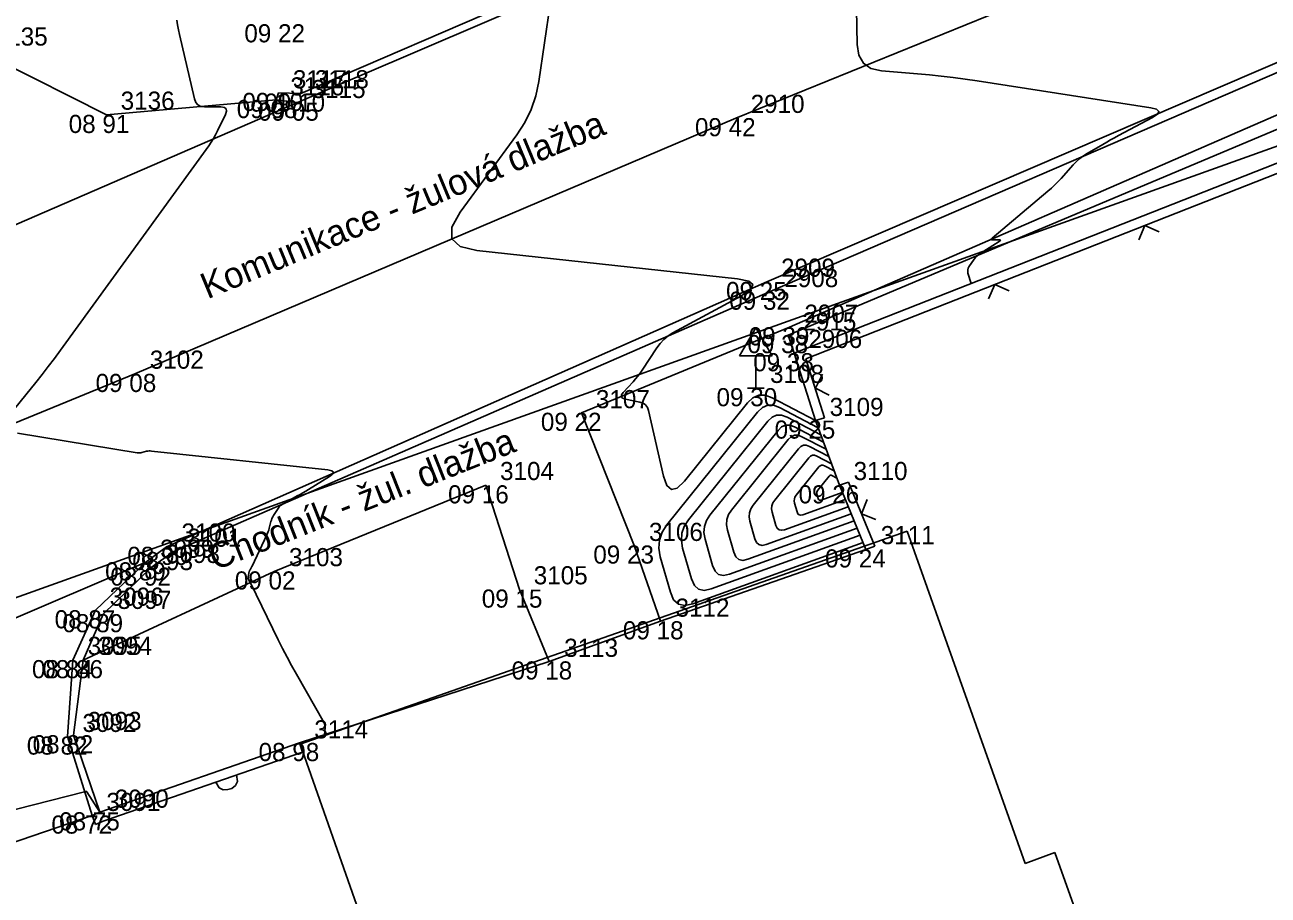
# Model space of a CAD drawing. Extents: x -703403 to -701924, y -1022520 to -1021856.
# Drawn here: x -702349.39 to -702330.19, y -1022289.2 to -1022275.76 of the extents above; entities that cross this region are included whole.
import ezdxf

# ---------------------------------------------------------------- set-up
doc = ezdxf.new("R2010")
doc.units = 0
for name, color, linetype in [('Ex_Major Contours', 7, 'Continuous'), ('Ex_Minor Contours', 7, 'Continuous'), ('Z_body', 7, 'Continuous'), ('Z_body_cisla', 7, 'Continuous'), ('Z_body_vysky_redukovane', 7, 'Continuous'), ('Z_budova', 7, 'Continuous'), ('Z_cesta', 7, 'Continuous'), ('Z_chodnik', 7, 'Continuous'), ('Z_dopravni_znacky', 7, 'Continuous'), ('Z_katastr_hranice', 7, 'Continuous'), ('Z_katastr_vnitrni_kresba', 7, 'Continuous'), ('Z_komunikace', 7, 'Continuous'), ('Z_komunikace_osa', 7, 'Continuous'), ('Z_obruba', 7, 'Continuous'), ('Z_ploty', 7, 'Continuous'), ('Z_ploty_znacky', 7, 'Continuous'), ('Z_popisy', 7, 'Continuous'), ('Z_rozhranni', 7, 'Continuous'), ('Z_vstupy', 7, 'Continuous')]:
    doc.layers.add(name, color=color, linetype=linetype)

# ---------------------------------------------------------------- blocks, each defined once
blk = doc.blocks.new('POINT_DISPLAY')
blk.add_line((0, 0), (0, 0))
blk = doc.blocks.new('Z527')
for p, q in [((0, 0.93), (-0.25, 0.5)), ((0.25, 0.5), (0, 0.93)), ((-0.25, 0.5), (0.25, 0.5)), ((0, 0), (0, 0.5)), ((-0.13, 0), (0.13, 0))]:
    blk.add_line(p, q)
blk = doc.blocks.new('Z216')
for p, q in [((-0.17, 0), (-0.15, 0.1)), ((-0.15, 0.1), (-0.1, 0.15)), ((-0.1, 0.15), (-0.03, 0.17)), ((-0.03, 0.17), (0.03, 0.17)), ((0.03, 0.17), (0.1, 0.15)), ((0.1, 0.15), (0.15, 0.1)), ((0.15, 0.1), (0.17, 0))]:
    blk.add_line(p, q)
blk = doc.blocks.new('Z212')
for p, q in [((-0.17, 0.17), (0, 0)), ((0, 0), (0.17, 0.17))]:
    blk.add_line(p, q)

msp = doc.modelspace()

# ---------------------------------------------------------------- linework, layer by layer
at = {"layer": 'Ex_Major Contours'}
for points in [[(-702349.615, -1022281.773), (-702349.222, -1022281.284), (-702349.125, -1022281.161), (-702349.029, -1022281.037), (-702348.934, -1022280.911), (-702348.841, -1022280.785), (-702346.551, -1022277.629), (-702346.512, -1022277.574), (-702346.476, -1022277.516), (-702346.443, -1022277.457), (-702346.412, -1022277.396), (-702346.289, -1022277.143), (-702346.273, -1022277.092), (-702346.279, -1022277.057), (-702346.309, -1022277.035), (-702346.361, -1022277.028), (-702346.616, -1022277.028), (-702346.673, -1022277.02), (-702346.718, -1022276.997), (-702346.751, -1022276.958), (-702346.772, -1022276.904), (-702347.001, -1022275.911), (-702347.017, -1022275.837), (-702347.03, -1022275.762), (-702347.041, -1022275.686)], [(-702336.444, -1022283.754), (-702339.075, -1022284.7), (-702339.197, -1022284.725), (-702339.295, -1022284.704), (-702339.369, -1022284.637), (-702339.42, -1022284.523), (-702339.575, -1022283.977), (-702339.598, -1022283.844), (-702339.589, -1022283.717), (-702339.548, -1022283.597), (-702339.475, -1022283.483), (-702338.072, -1022281.74), (-702337.998, -1022281.67), (-702337.917, -1022281.635), (-702337.829, -1022281.635), (-702337.734, -1022281.67), (-702337.139, -1022281.981)], [(-702344.764, -1022286.724), (-702344.753, -1022286.609), (-702344.753, -1022286.591), (-702344.756, -1022286.572), (-702344.761, -1022286.555), (-702344.769, -1022286.538), (-702345.196, -1022285.787), (-702345.27, -1022285.655), (-702345.341, -1022285.523), (-702345.41, -1022285.389), (-702345.477, -1022285.255), (-702345.9, -1022284.389), (-702345.909, -1022284.371), (-702345.918, -1022284.354), (-702345.937, -1022284.319), (-702345.941, -1022284.31), (-702345.943, -1022284.301), (-702345.943, -1022284.292), (-702345.942, -1022284.282), (-702345.924, -1022284.204), (-702345.922, -1022284.196), (-702345.919, -1022284.188), (-702345.916, -1022284.181), (-702345.912, -1022284.174), (-702345.895, -1022284.147), (-702345.891, -1022284.14), (-702345.887, -1022284.133), (-702345.883, -1022284.126), (-702345.88, -1022284.119), (-702345.653, -1022283.635), (-702345.642, -1022283.61), (-702345.632, -1022283.586), (-702345.624, -1022283.561), (-702345.617, -1022283.535), (-702345.59, -1022283.432), (-702345.583, -1022283.407), (-702345.573, -1022283.383), (-702345.561, -1022283.359), (-702345.548, -1022283.337), (-702345.478, -1022283.229), (-702345.46, -1022283.205), (-702345.44, -1022283.184), (-702345.417, -1022283.165), (-702345.392, -1022283.15), (-702345.182, -1022283.035), (-702345.138, -1022283.011), (-702345.095, -1022282.987), (-702345.052, -1022282.961), (-702345.009, -1022282.935), (-702344.687, -1022282.736), (-702344.638, -1022282.698), (-702344.625, -1022282.668), (-702344.649, -1022282.647), (-702344.71, -1022282.634), (-702347.435, -1022282.341), (-702347.453, -1022282.34), (-702347.472, -1022282.34), (-702347.49, -1022282.342), (-702347.509, -1022282.346), (-702347.582, -1022282.366), (-702347.6, -1022282.369), (-702347.619, -1022282.371), (-702347.637, -1022282.371), (-702347.656, -1022282.369), (-702349.502, -1022282.068)], [(-702336.974, -1022282.426), (-702337.272, -1022282.27), (-702337.32, -1022282.252), (-702337.364, -1022282.253), (-702337.404, -1022282.27), (-702337.441, -1022282.305), (-702338.142, -1022283.176), (-702338.179, -1022283.233), (-702338.2, -1022283.294), (-702338.204, -1022283.357), (-702338.193, -1022283.424), (-702338.115, -1022283.697), (-702338.09, -1022283.753), (-702338.052, -1022283.787), (-702338.003, -1022283.798), (-702337.942, -1022283.785), (-702336.627, -1022283.312)]]:
    msp.add_lwpolyline(points, dxfattribs=at)
at = {"layer": 'Ex_Minor Contours'}
for points in [[(-702336.553, -1022274.974), (-702336.536, -1022276.065), (-702336.51, -1022276.23), (-702336.439, -1022276.352), (-702336.322, -1022276.432), (-702336.16, -1022276.469), (-702335.42, -1022276.534), (-702335.235, -1022276.551), (-702335.051, -1022276.572), (-702334.867, -1022276.596), (-702334.683, -1022276.623), (-702332.001, -1022277.039), (-702331.909, -1022277.063), (-702331.874, -1022277.096), (-702331.896, -1022277.139), (-702331.975, -1022277.191), (-702332.498, -1022277.47), (-702332.559, -1022277.503), (-702332.62, -1022277.536), (-702332.681, -1022277.571), (-702332.742, -1022277.605), (-702332.983, -1022277.746), (-702333.041, -1022277.783), (-702333.097, -1022277.825), (-702333.148, -1022277.871), (-702333.197, -1022277.92), (-702333.386, -1022278.131), (-702333.434, -1022278.183), (-702333.483, -1022278.232), (-702333.535, -1022278.281), (-702333.588, -1022278.327), (-702334.448, -1022279.052), (-702334.46, -1022279.065), (-702334.463, -1022279.074), (-702334.455, -1022279.079), (-702334.437, -1022279.081), (-702334.347, -1022279.08), (-702334.329, -1022279.081), (-702334.322, -1022279.085), (-702334.326, -1022279.093), (-702334.34, -1022279.103), (-702334.636, -1022279.292), (-702334.663, -1022279.31), (-702334.687, -1022279.331), (-702334.709, -1022279.355), (-702334.728, -1022279.38), (-702334.808, -1022279.495), (-702334.821, -1022279.519), (-702334.828, -1022279.543), (-702334.828, -1022279.568), (-702334.823, -1022279.594), (-702334.772, -1022279.752)], [(-702337.18, -1022281.87), (-702337.849, -1022281.519), (-702337.956, -1022281.481), (-702338.056, -1022281.481), (-702338.147, -1022281.52), (-702338.23, -1022281.599), (-702339.202, -1022282.807), (-702339.313, -1022282.914), (-702339.404, -1022282.937), (-702339.475, -1022282.876), (-702339.527, -1022282.731), (-702339.756, -1022281.718), (-702339.774, -1022281.668), (-702339.803, -1022281.629), (-702339.842, -1022281.602), (-702339.892, -1022281.585), (-702340.114, -1022281.54), (-702340.157, -1022281.525), (-702340.177, -1022281.502), (-702340.174, -1022281.472), (-702340.147, -1022281.435), (-702339.994, -1022281.271), (-702339.956, -1022281.229), (-702339.921, -1022281.186), (-702339.887, -1022281.141), (-702339.856, -1022281.095), (-702339.63, -1022280.748), (-702339.579, -1022280.679), (-702339.52, -1022280.617), (-702339.454, -1022280.564), (-702339.381, -1022280.518), (-702338.331, -1022279.948), (-702338.184, -1022279.849), (-702338.144, -1022279.772), (-702338.21, -1022279.716), (-702338.384, -1022279.681), (-702342.407, -1022279.245), (-702342.665, -1022279.182), (-702342.794, -1022279.062), (-702342.795, -1022278.886), (-702342.668, -1022278.654), (-702341.791, -1022277.459), (-702341.669, -1022277.269), (-702341.572, -1022277.069), (-702341.5, -1022276.858), (-702341.454, -1022276.637), (-702341.278, -1022275.44)], [(-702336.49, -1022283.643), (-702338.792, -1022284.472), (-702338.898, -1022284.494), (-702338.984, -1022284.475), (-702339.049, -1022284.416), (-702339.094, -1022284.317), (-702339.23, -1022283.839), (-702339.25, -1022283.722), (-702339.242, -1022283.611), (-702339.206, -1022283.506), (-702339.142, -1022283.406), (-702337.914, -1022281.881), (-702337.85, -1022281.82), (-702337.779, -1022281.79), (-702337.702, -1022281.789), (-702337.618, -1022281.82), (-702337.098, -1022282.092)], [(-702336.535, -1022283.533), (-702338.509, -1022284.243), (-702338.6, -1022284.262), (-702338.674, -1022284.246), (-702338.729, -1022284.195), (-702338.767, -1022284.11), (-702338.884, -1022283.7), (-702338.901, -1022283.6), (-702338.894, -1022283.505), (-702338.864, -1022283.415), (-702338.809, -1022283.33), (-702337.757, -1022282.022), (-702337.701, -1022281.97), (-702337.64, -1022281.944), (-702337.574, -1022281.944), (-702337.503, -1022281.97), (-702337.057, -1022282.203)], [(-702337.016, -1022282.314), (-702337.387, -1022282.12), (-702337.447, -1022282.098), (-702337.502, -1022282.098), (-702337.553, -1022282.12), (-702337.599, -1022282.164), (-702338.476, -1022283.253), (-702338.521, -1022283.324), (-702338.547, -1022283.399), (-702338.553, -1022283.479), (-702338.538, -1022283.562), (-702338.441, -1022283.903), (-702338.409, -1022283.974), (-702338.363, -1022284.016), (-702338.302, -1022284.03), (-702338.226, -1022284.014), (-702336.581, -1022283.422)], [(-702336.933, -1022282.537), (-702337.156, -1022282.42), (-702337.192, -1022282.407), (-702337.225, -1022282.407), (-702337.256, -1022282.42), (-702337.283, -1022282.446), (-702337.809, -1022283.1), (-702337.837, -1022283.143), (-702337.852, -1022283.188), (-702337.856, -1022283.235), (-702337.847, -1022283.285), (-702337.789, -1022283.49), (-702337.77, -1022283.533), (-702337.742, -1022283.558), (-702337.705, -1022283.566), (-702337.659, -1022283.556), (-702336.673, -1022283.201)], [(-702336.892, -1022282.648), (-702337.041, -1022282.57), (-702337.065, -1022282.561), (-702337.087, -1022282.561), (-702337.107, -1022282.57), (-702337.126, -1022282.587), (-702337.476, -1022283.023), (-702337.495, -1022283.052), (-702337.505, -1022283.082), (-702337.507, -1022283.113), (-702337.501, -1022283.147), (-702337.462, -1022283.283), (-702337.45, -1022283.312), (-702337.431, -1022283.329), (-702337.407, -1022283.334), (-702337.376, -1022283.328), (-702336.718, -1022283.091)], [(-702336.851, -1022282.759), (-702336.925, -1022282.72), (-702336.937, -1022282.716), (-702336.948, -1022282.716), (-702336.959, -1022282.72), (-702336.968, -1022282.729), (-702337.143, -1022282.947), (-702337.152, -1022282.961), (-702337.157, -1022282.976), (-702337.159, -1022282.992), (-702337.156, -1022283.008), (-702337.136, -1022283.077), (-702337.13, -1022283.091), (-702337.121, -1022283.099), (-702337.108, -1022283.102), (-702337.093, -1022283.099), (-702336.764, -1022282.98)], [(-702350.86, -1022288.214), (-702348.471, -1022287.606), (-702348.457, -1022287.603), (-702348.444, -1022287.6), (-702348.441, -1022287.599), (-702348.438, -1022287.6), (-702348.435, -1022287.601), (-702348.433, -1022287.604), (-702348.23, -1022287.92)]]:
    msp.add_lwpolyline(points, dxfattribs=at)
at = {"layer": 'Z_budova'}
for p, q in [((-702336.4, -1022283.86), (-702339.57, -1022284.97)), ((-702339.57, -1022284.97), (-702341.29, -1022285.59)), ((-702341.29, -1022285.59), (-702345.15, -1022286.85)), ((-702345.15, -1022286.85), (-702345.1, -1022286.99))]:
    msp.add_line(p, q, dxfattribs=at)
at = {"layer": 'Z_cesta'}
for p, q in [((-702350.09, -1022276.16), (-702348.13, -1022277.15)), ((-702348.13, -1022277.15), (-702345.51, -1022276.92))]:
    msp.add_line(p, q, dxfattribs=at)
at = {"layer": 'Z_chodnik'}
for p, q in [((-702337.58, -1022280.43), (-702326.88, -1022275.77)), ((-702337.58, -1022280.43), (-702340.79, -1022281.75)), ((-702339.98, -1022283.8), (-702340.79, -1022281.75)), ((-702345.54, -1022284.2), (-702342.27, -1022282.87)), ((-702342.27, -1022282.87), (-702341.75, -1022284.48)), ((-702339.98, -1022283.8), (-702339.57, -1022284.97)), ((-702345.54, -1022284.2), (-702348.49, -1022285.57)), ((-702341.75, -1022284.48), (-702341.29, -1022285.59))]:
    msp.add_line(p, q, dxfattribs=at)
at = {"layer": 'Z_katastr_hranice'}
msp.add_line((-702319.38, -1022273.81), (-702359.76, -1022288.27), dxfattribs=at)
at = {"layer": 'Z_katastr_vnitrni_kresba'}
for p, q in [((-702345.14, -1022286.87), (-702335.76, -1022283.58)), ((-702333.94, -1022288.71), (-702335.76, -1022283.58)), ((-702343.44, -1022291.69), (-702345.14, -1022286.87)), ((-702333.94, -1022288.71), (-702333.48, -1022288.54)), ((-702333.48, -1022288.54), (-702331.47, -1022294.2))]:
    msp.add_line(p, q, dxfattribs=at)
at = {"layer": 'Z_komunikace'}
for p, q in [((-702345.18, -1022276.96), (-702335.17, -1022272.67)), ((-702337.93, -1022279.73), (-702327.07, -1022275.06)), ((-702353.7, -1022280.65), (-702345.18, -1022276.96)), ((-702347.2, -1022283.82), (-702337.93, -1022279.73)), ((-702347.52, -1022284.06), (-702347.2, -1022283.82)), ((-702351.06, -1022285.57), (-702347.52, -1022284.06))]:
    msp.add_line(p, q, dxfattribs=at)
at = {"layer": 'Z_komunikace_osa'}
for p, q in [((-702338.41, -1022277.2), (-702327.6, -1022272.81)), ((-702347.69, -1022281.15), (-702338.41, -1022277.2)), ((-702352.73, -1022283.21), (-702347.69, -1022281.15))]:
    msp.add_line(p, q, dxfattribs=at)
at = {"layer": 'Z_obruba'}
for p, q in [((-702345.13, -1022276.82), (-702335.19, -1022272.53)), ((-702337.88, -1022279.88), (-702327, -1022275.18)), ((-702345.51, -1022276.92), (-702345.47, -1022276.81)), ((-702345.51, -1022276.92), (-702345.18, -1022276.96)), ((-702345.47, -1022276.81), (-702345.13, -1022276.82)), ((-702347.1, -1022283.9), (-702337.88, -1022279.88)), ((-702347.44, -1022284.14), (-702347.1, -1022283.9)), ((-702348.18, -1022284.86), (-702347.44, -1022284.14)), ((-702348.49, -1022285.57), (-702348.18, -1022284.86)), ((-702348.64, -1022286.73), (-702348.49, -1022285.57)), ((-702348.64, -1022286.73), (-702348.23, -1022287.92))]:
    msp.add_line(p, q, dxfattribs=at)
at = {"layer": 'Z_ploty'}
for p, q in [((-702326.33, -1022276.43), (-702337.51, -1022280.83)), ((-702326.27, -1022276.57), (-702337.33, -1022280.92)), ((-702337.51, -1022280.83), (-702337.18, -1022281.87)), ((-702337.33, -1022280.92), (-702337.04, -1022281.83)), ((-702337.18, -1022281.87), (-702337.04, -1022281.83)), ((-702336.81, -1022282.87), (-702336.67, -1022282.82)), ((-702336.81, -1022282.87), (-702336.4, -1022283.86)), ((-702336.67, -1022282.82), (-702336.26, -1022283.81)), ((-702336.4, -1022283.86), (-702336.26, -1022283.81)), ((-702345.15, -1022286.85), (-702348.23, -1022287.92)), ((-702345.1, -1022286.99), (-702348.18, -1022288.06)), ((-702348.23, -1022287.92), (-702348.35, -1022287.97)), ((-702348.35, -1022287.97), (-702348.3, -1022288.11)), ((-702348.18, -1022288.06), (-702348.3, -1022288.11))]:
    msp.add_line(p, q, dxfattribs=at)
at = {"layer": 'Z_rozhranni'}
for p, q in [((-702337.6, -1022280.55), (-702326.45, -1022275.86)), ((-702337.6, -1022280.55), (-702337.51, -1022280.83)), ((-702347.52, -1022284.06), (-702348.3, -1022284.8)), ((-702348.65, -1022285.57), (-702348.3, -1022284.8)), ((-702348.73, -1022286.75), (-702348.65, -1022285.57)), ((-702348.35, -1022287.97), (-702348.73, -1022286.75))]:
    msp.add_line(p, q, dxfattribs=at)
at = {"layer": 'Z_vstupy'}
for p, q in [((-702337.18, -1022281.87), (-702336.81, -1022282.87)), ((-702352.31, -1022289.32), (-702348.35, -1022287.97))]:
    msp.add_line(p, q, dxfattribs=at)

# ---------------------------------------------------------------- block references
at = {"layer": 'Z_body'}
for p in [(-702345.51, -1022276.92), (-702345.47, -1022276.81), (-702345.13, -1022276.82), (-702345.18, -1022276.96), (-702348.13, -1022277.15), (-702338.41, -1022277.2), (-702337.93, -1022279.73), (-702337.88, -1022279.88), (-702337.6, -1022280.55), (-702337.58, -1022280.43), (-702337.51, -1022280.83), (-702347.69, -1022281.15), (-702338.1, -1022281.37), (-702340.79, -1022281.75), (-702337.18, -1022281.87), (-702342.27, -1022282.87), (-702336.81, -1022282.87), (-702347.2, -1022283.82), (-702339.98, -1022283.8), (-702347.1, -1022283.9), (-702336.4, -1022283.86), (-702347.52, -1022284.06), (-702347.44, -1022284.14), (-702345.54, -1022284.2), (-702341.75, -1022284.48), (-702348.3, -1022284.8), (-702348.18, -1022284.86), (-702339.57, -1022284.97), (-702348.65, -1022285.57), (-702348.49, -1022285.57), (-702341.29, -1022285.59), (-702348.73, -1022286.75), (-702348.64, -1022286.73), (-702345.15, -1022286.85), (-702348.35, -1022287.97), (-702348.23, -1022287.92)]:
    msp.add_blockref('POINT_DISPLAY', p, dxfattribs=at)
at = {"layer": 'Z_dopravni_znacky'}
msp.add_blockref('Z527', (-702338.1, -1022281.37), dxfattribs=at)
at = {"layer": 'Z_ploty_znacky'}
for name, p, rotation in [('Z212', (-702332.09, -1022278.86), -158.5), ('Z212', (-702334.41, -1022279.77), -158.5), ('Z212', (-702337.18, -1022281.37), -72.10000000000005), ('Z212', (-702336.47, -1022283.31), -67.3), ('Z216', (-702346.28, -1022287.4), -160.8)]:
    msp.add_blockref(name, p, dxfattribs=dict(at, rotation=rotation))

# ---------------------------------------------------------------- texts
at = {"layer": 'Z_body_cisla'}
for s, p in [('3135', (-702349.87, -1022276.08)), ('3117', (-702345.25, -1022276.74)), ('3118', (-702344.91, -1022276.74)), ('3116', (-702345.29, -1022276.85)), ('3115', (-702344.96, -1022276.89)), ('3136', (-702347.91, -1022277.07)), ('2910', (-702338.18, -1022277.12)), ('2909', (-702337.71, -1022279.65)), ('2908', (-702337.66, -1022279.81)), ('2907', (-702337.35, -1022280.36)), ('2915', (-702337.38, -1022280.48)), ('2906', (-702337.29, -1022280.75)), ('3102', (-702347.46, -1022281.07)), ('3108', (-702337.88, -1022281.29)), ('3107', (-702340.57, -1022281.68)), ('3109', (-702336.96, -1022281.8)), ('3104', (-702342.05, -1022282.79)), ('3110', (-702336.59, -1022282.79)), ('3100', (-702346.97, -1022283.74)), ('3106', (-702339.75, -1022283.73)), ('3101', (-702346.88, -1022283.82)), ('3111', (-702336.17, -1022283.78)), ('3099', (-702347.3, -1022283.99)), ('3098', (-702347.21, -1022284.07)), ('3103', (-702345.31, -1022284.12)), ('3105', (-702341.53, -1022284.4)), ('3096', (-702348.08, -1022284.73)), ('3097', (-702347.96, -1022284.78)), ('3112', (-702339.34, -1022284.9)), ('3095', (-702348.42, -1022285.49)), ('3094', (-702348.26, -1022285.49)), ('3113', (-702341.06, -1022285.52)), ('3092', (-702348.5, -1022286.68)), ('3093', (-702348.42, -1022286.65)), ('3114', (-702344.92, -1022286.78)), ('3091', (-702348.13, -1022287.9)), ('3090', (-702348, -1022287.85))]:
    msp.add_text(s, height=0.28, dxfattribs=at).set_placement(p)
at = {"layer": 'Z_body_vysky_redukovane'}
for s, p in [('09 22', (-702346, -1022276.03)), ('09 08', (-702346.117, -1022277.2)), ('09 10', (-702346.03, -1022277.09)), ('09 10', (-702345.69, -1022277.1)), ('09 05', (-702345.787, -1022277.24)), ('08 91', (-702348.713, -1022277.43)), ('09 42', (-702339.04, -1022277.48)), ('09 25', (-702338.56, -1022280.01)), ('09 32', (-702338.51, -1022280.16)), ('09 38', (-702338.23, -1022280.83)), ('09 39', (-702338.21, -1022280.71)), ('09 38', (-702338.14, -1022281.11)), ('09 08', (-702348.297, -1022281.43)), ('09 30', (-702338.707, -1022281.65)), ('09 22', (-702341.42, -1022282.03)), ('09 25', (-702337.81, -1022282.15)), ('09 16', (-702342.853, -1022283.15)), ('09 26', (-702337.44, -1022283.15)), ('08 90', (-702347.807, -1022284.1)), ('09 23', (-702340.61, -1022284.08)), ('08 93', (-702347.73, -1022284.18)), ('09 24', (-702337.03, -1022284.14)), ('08 89', (-702348.15, -1022284.34)), ('08 92', (-702348.07, -1022284.42)), ('09 02', (-702346.147, -1022284.48)), ('09 15', (-702342.333, -1022284.76)), ('08 87', (-702348.93, -1022285.08)), ('08 89', (-702348.81, -1022285.14)), ('09 18', (-702340.153, -1022285.25)), ('08 84', (-702349.28, -1022285.85)), ('08 86', (-702349.12, -1022285.85)), ('09 18', (-702341.873, -1022285.87)), ('08 82', (-702349.36, -1022287.03)), ('08 82', (-702349.27, -1022287.01)), ('08 98', (-702345.78, -1022287.13)), ('08 72', (-702348.98, -1022288.25)), ('08 75', (-702348.86, -1022288.2))]:
    msp.add_text(s, height=0.28, dxfattribs=at).set_placement(p)
at = {"layer": 'Z_popisy'}
for s, rotation, p in [('Komunikace - žulová dlažba', 22.5, (-702346.57, -1022280)), ('Chodník - žul. dlažba', 21.6, (-702346.45, -1022284.19))]:
    msp.add_text(s, height=0.4, rotation=rotation, dxfattribs=at).set_placement(p)

doc.saveas('drawing.dxf')
